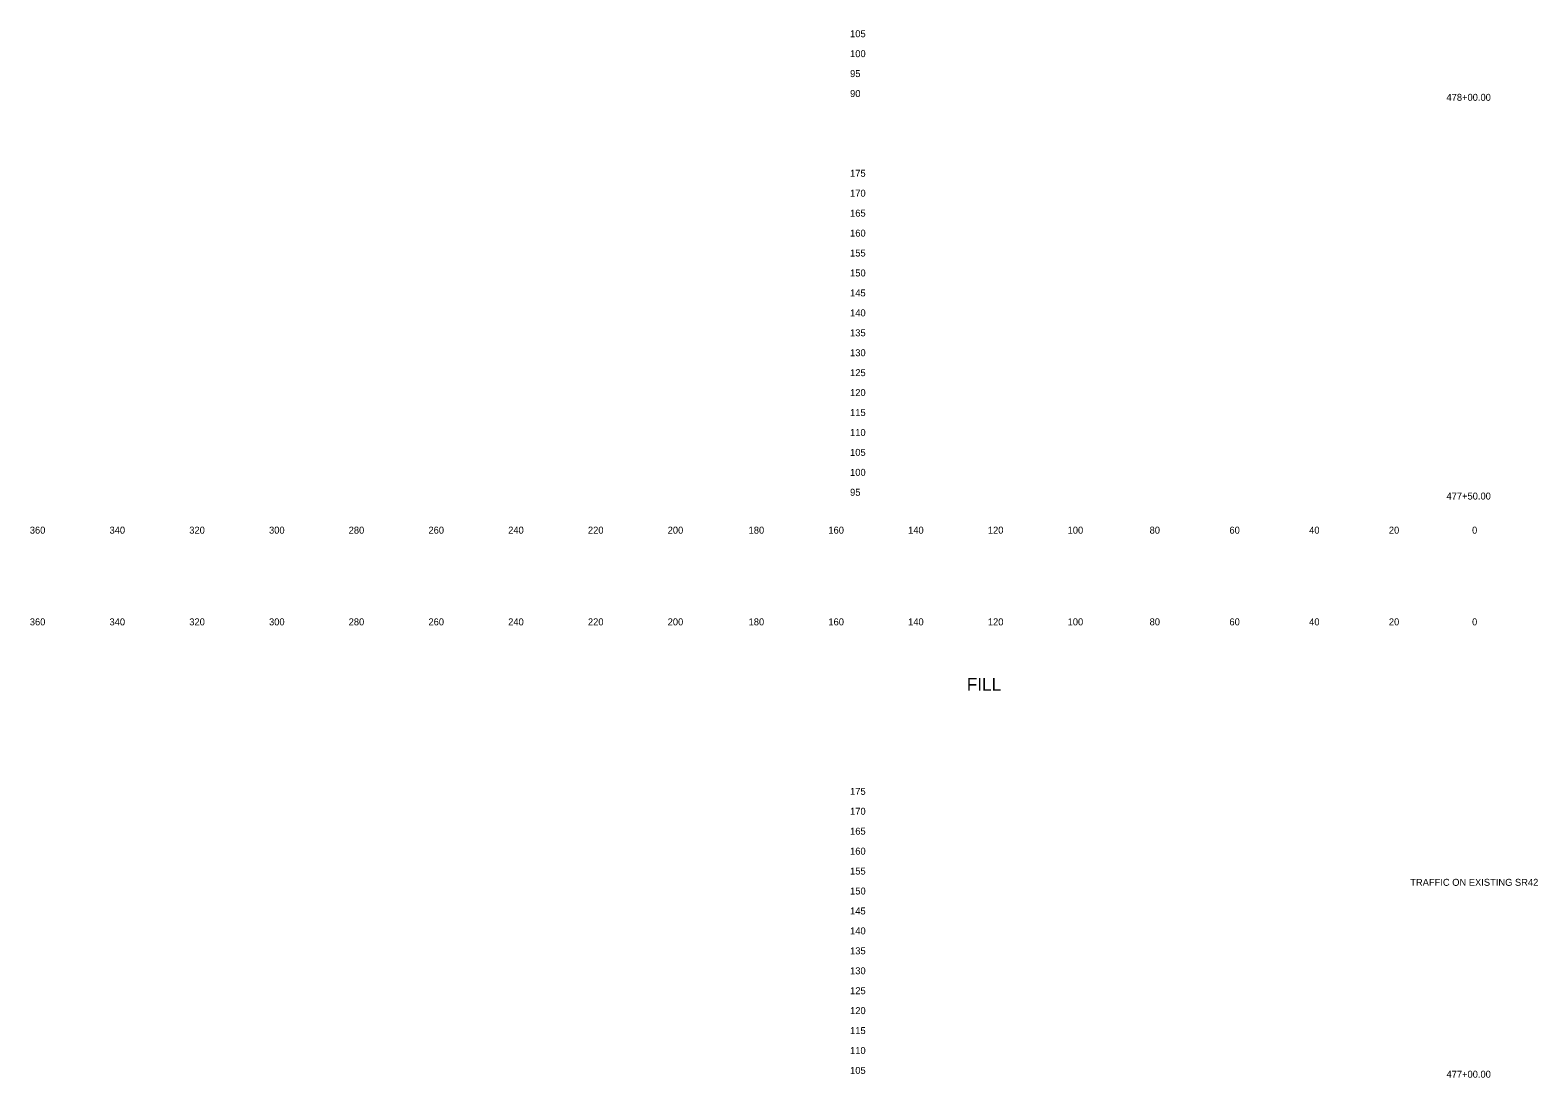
# Model space of a CAD drawing. Extents: x 21281 to 22024, y 6472 to 15198.
# Drawn here: x 21280.5 to 21658.6, y 11398.9 to 11661.6 of the extents above; entities that cross this region are included whole.
import ezdxf

# ---------------------------------------------------------------- set-up
doc = ezdxf.new("R2010")
doc.units = 0
for name, color, linetype in [('XS_SHEET_LABELS_ELEVATION', 7, 'Continuous'), ('XS_SHEET_LABELS_OFFSET', 7, 'Continuous'), ('XS_SHEET_LABELS_STATION', 7, 'Continuous')]:
    doc.layers.add(name, color=color, linetype=linetype)

msp = doc.modelspace()

# ---------------------------------------------------------------- texts
at = {"layer": 'XS_SHEET_LABELS_ELEVATION'}
for s, p in [('  105  ', (21484.84, 11659.84)), ('  100  ', (21484.84, 11654.84)), ('  95  ', (21484.84, 11649.84)), ('  90  ', (21484.84, 11644.84)), ('  175  ', (21484.84, 11624.84)), ('  170  ', (21484.84, 11619.84)), ('  165  ', (21484.84, 11614.84)), ('  160  ', (21484.84, 11609.84)), ('  155  ', (21484.84, 11604.84)), ('  150  ', (21484.84, 11599.84)), ('  145  ', (21484.84, 11594.84)), ('  140  ', (21484.84, 11589.84)), ('  135  ', (21484.84, 11584.84)), ('  130  ', (21484.84, 11579.84)), ('  125  ', (21484.84, 11574.84)), ('  120  ', (21484.84, 11569.84)), ('  115  ', (21484.84, 11564.84)), ('  110  ', (21484.84, 11559.84)), ('  105  ', (21484.84, 11554.84)), ('  100  ', (21484.84, 11549.84)), ('  95  ', (21484.84, 11544.84)), ('  175  ', (21484.84, 11469.84)), ('  170  ', (21484.84, 11464.84)), ('  165  ', (21484.84, 11459.84)), ('  160  ', (21484.84, 11454.84)), ('  155  ', (21484.84, 11449.84)), ('  150  ', (21484.84, 11444.84)), ('  145  ', (21484.84, 11439.84)), ('  140  ', (21484.84, 11434.84)), ('  135  ', (21484.84, 11429.84)), ('  130  ', (21484.84, 11424.84)), ('  125  ', (21484.84, 11419.84)), ('  120  ', (21484.84, 11414.84)), ('  115  ', (21484.84, 11409.84)), ('  110  ', (21484.84, 11404.84)), ('  105  ', (21484.84, 11399.84))]:
    msp.add_text(s, height=1.75, dxfattribs=at).set_placement(p)
at = {"layer": 'XS_SHEET_LABELS_OFFSET'}
for s, height, p in [('  360  ', 1.75, (21279.14, 11535.34)), ('  340  ', 1.75, (21299.13, 11535.34)), ('  320  ', 1.75, (21319.13, 11535.34)), ('  300  ', 1.75, (21339.13, 11535.34)), ('  280  ', 1.75, (21359.1, 11535.34)), ('  260  ', 1.75, (21379.11, 11535.34)), ('  240  ', 1.75, (21399.1, 11535.34)), ('  220  ', 1.75, (21419.1, 11535.34)), ('  200  ', 1.75, (21439.1, 11535.34)), ('  180  ', 1.75, (21459.39, 11535.34)), ('  160  ', 1.75, (21479.4, 11535.34)), ('  140  ', 1.75, (21499.39, 11535.34)), ('  120  ', 1.75, (21519.39, 11535.34)), ('  100  ', 1.75, (21539.39, 11535.34)), ('  80  ', 1.75, (21559.95, 11535.34)), ('  60  ', 1.75, (21579.97, 11535.34)), ('  40  ', 1.75, (21599.95, 11535.34)), ('  20  ', 1.75, (21619.95, 11535.34)), ('  0  ', 1.75, (21640.81, 11535.34)), ('  0  ', 1.75, (21640.81, 11535.34)), ('  360  ', 1.75, (21279.14, 11512.34)), ('  340  ', 1.75, (21299.13, 11512.34)), ('  320  ', 1.75, (21319.13, 11512.34)), ('  300  ', 1.75, (21339.13, 11512.34)), ('  280  ', 1.75, (21359.1, 11512.34)), ('  260  ', 1.75, (21379.11, 11512.34)), ('  240  ', 1.75, (21399.1, 11512.34)), ('  220  ', 1.75, (21419.1, 11512.34)), ('  200  ', 1.75, (21439.1, 11512.34)), ('  180  ', 1.75, (21459.39, 11512.34)), ('  160  ', 1.75, (21479.4, 11512.34)), ('  140  ', 1.75, (21499.39, 11512.34)), ('  120  ', 1.75, (21519.39, 11512.34)), ('  100  ', 1.75, (21539.39, 11512.34)), ('  80  ', 1.75, (21559.95, 11512.34)), ('  60  ', 1.75, (21579.97, 11512.34)), ('  40  ', 1.75, (21599.95, 11512.34)), ('  20  ', 1.75, (21619.95, 11512.34)), ('  0  ', 1.75, (21640.81, 11512.34)), ('  0  ', 1.75, (21640.81, 11512.34)), ('FILL', 3.222, (21515.4, 11495.93))]:
    msp.add_text(s, height=height, dxfattribs=at).set_placement(p)
at = {"layer": 'XS_SHEET_LABELS_STATION'}
for s, p in [('  478+00.00  ', (21634.4, 11643.89)), ('  477+50.00  ', (21634.4, 11543.89)), ('TRAFFIC ON EXISTING SR42', (21626.61, 11447.02)), ('  477+00.00  ', (21634.4, 11398.89))]:
    msp.add_text(s, height=1.75, dxfattribs=at).set_placement(p)

doc.saveas('drawing.dxf')
